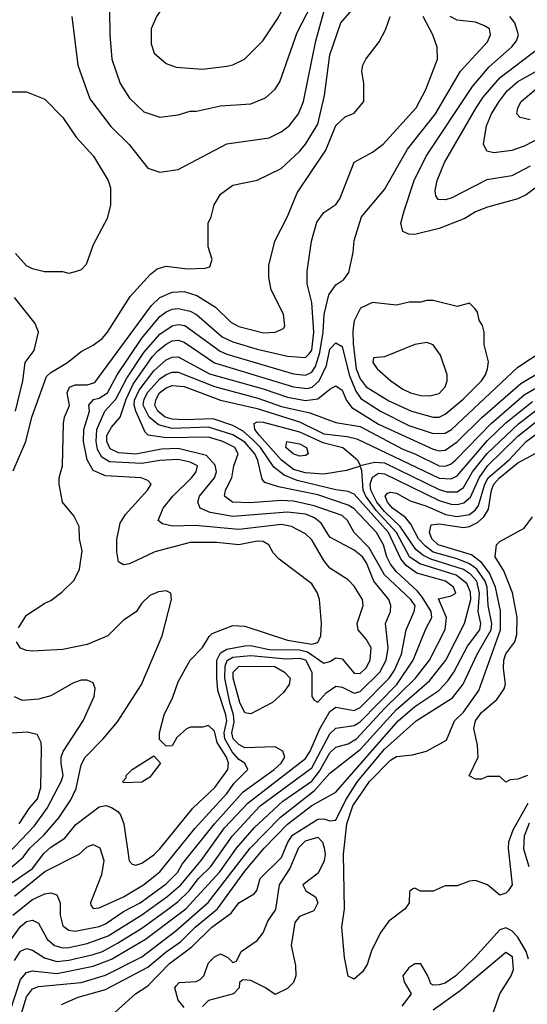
# Model space of a CAD drawing. Header units: inches. Extents: x 1793389 to 1900389, y 320802 to 470796.
# Tile 737 of 752: x 1865187 to 1866861, y 450656 to 453900. Entities that reach past the tile are written whole.
import ezdxf

# ---------------------------------------------------------------- set-up
doc = ezdxf.new("R2010")
doc.units = ezdxf.units.IN
doc.header["$MEASUREMENT"] = 0
doc.layers.add('B8465', color=7, linetype='Continuous')

msp = doc.modelspace()

# ---------------------------------------------------------------- linework, layer by layer
at = {"layer": 'B8465', "color": 2}
for points, elevation in [([(1866070, 454185.2), (1866030, 454179.3), (1865976, 454150), (1865902.8, 454097.2), (1865718, 453990), (1865659.8, 453940.2), (1865638.8, 453910), (1865621, 453870), (1865620.7, 453820.7), (1865631.3, 453790), (1865670, 453756), (1865703.5, 453743.5), (1865790, 453737.3), (1865870, 453746.8), (1865890, 453750.8), (1865928.7, 453770), (1865989.2, 453830), (1866037.7, 453902.3), (1866092.9, 454007.1), (1866111.8, 454050), (1866116.2, 454070), (1866114, 454090), (1866090, 454168.7)], 338), ([(1866550, 452975.3), (1866530, 452975.3), (1866510, 452969), (1866471.1, 452968.9), (1866430, 452959), (1866350, 452968.7), (1866310.7, 452949.3), (1866290, 452908), (1866285.5, 452874.5), (1866286.8, 452833.2), (1866297.1, 452750), (1866310, 452716.5), (1866330, 452690.3), (1866404.7, 452644.7), (1866478.8, 452610), (1866550, 452590.3), (1866570, 452590.4), (1866590, 452600.3), (1866649.6, 452650), (1866709.6, 452710), (1866722.9, 452730), (1866729.5, 452750), (1866732.5, 452772.5), (1866719, 452830), (1866719, 452870), (1866712.9, 452892.9), (1866702, 452910), (1866696.4, 452936.4), (1866688.4, 452948.4), (1866670, 452966), (1866630, 452955.3)], 314), ([(1866530, 452836), (1866490.6, 452829.4), (1866390, 452789), (1866354, 452786), (1866352, 452770), (1866366, 452750), (1866410.8, 452710), (1866450, 452682.4), (1866476, 452670), (1866510, 452661.3), (1866539.7, 452660.3), (1866570, 452668.2), (1866589.6, 452690.4), (1866597, 452710), (1866597, 452730), (1866575.1, 452795.1), (1866550, 452829)], 318), ([(1866110, 452461.6), (1866089.5, 452470), (1866065.1, 452490), (1866068, 452510), (1866110, 452502.4), (1866133, 452490), (1866138.8, 452470), (1866130, 452464.5)], 290), ([(1865950, 451612.7), (1865930, 451616), (1865912.8, 451650), (1865891, 451730), (1865891.2, 451750), (1865910, 451768.8), (1866026, 451770), (1866060.7, 451750), (1866078.8, 451730), (1866076, 451710), (1866057.1, 451682.9), (1866021, 451650), (1865970, 451623.7)], 306), ([(1865530, 451386), (1865528, 451390), (1865538, 451402), (1865538, 451410), (1865558, 451430), (1865630, 451474), (1865652, 451450), (1865616, 451404), (1865590, 451388)], 318)]:
    msp.add_lwpolyline(points, close=True, dxfattribs=dict(at, elevation=elevation))
for points, elevation in [([(1865359.1, 453910), (1865379.1, 453750), (1865418.8, 453638.8), (1865488.5, 453548.5), (1865548.3, 453488.3), (1865610, 453411), (1865650, 453398), (1865710, 453406), (1865870, 453490.7), (1866010, 453510.7), (1866049, 453530), (1866076, 453550), (1866107, 453590), (1866122.9, 453630), (1866163.5, 453830), (1866202, 453970)], 330), ([(1865166, 452414), (1865207.3, 452510), (1865227.8, 452590), (1865275.6, 452724.4), (1865290, 452738), (1865345.2, 452770), (1865390, 452806.8), (1865430, 452827.3), (1865459, 452850), (1865477.2, 452870), (1865551.9, 452988.1), (1865618.4, 453061.6), (1865641.2, 453078.8), (1865670, 453087.7), (1865741.2, 453078.8), (1865799, 453081), (1865814.6, 453085.4), (1865822, 453110), (1865808.9, 453151.1), (1865809.2, 453230), (1865819, 453250), (1865829, 453290), (1865850, 453324.7), (1865890, 453354.8), (1865970, 453370.8), (1866049, 453410), (1866110, 453465.5), (1866129.6, 453490), (1866170, 453556), (1866192.4, 453650), (1866210, 453784.7), (1866246.6, 453890), (1866299.3, 453950)], 326), ([(1865484, 453930), (1865484.9, 453850), (1865490.7, 453770), (1865518.8, 453690), (1865550, 453641), (1865596.8, 453596.8), (1865650, 453578.8), (1865710, 453586), (1865750, 453598.8), (1865770, 453598.8), (1865850, 453616.3), (1865950, 453622.8), (1865997.5, 453642.5), (1866030, 453671), (1866044.8, 453695.2), (1866102, 453858), (1866150, 453950.8)], 334), ([(1865162.5, 451057.5), (1865230, 451103.2), (1865267.6, 451152.4), (1865290, 451173.4), (1865336.8, 451203.2), (1865372.1, 451247.9), (1865450, 451306), (1865471.3, 451311.3), (1865490, 451304.7), (1865511.1, 451291.1), (1865519.8, 451279.8), (1865530.7, 451250.7), (1865548.3, 451128.3), (1865558, 451118), (1865570, 451114), (1865590, 451120.5), (1865630, 451148.2), (1865650, 451168.4), (1865757.8, 451302.2), (1865831.2, 451370), (1865874, 451430), (1865875.3, 451450), (1865868.7, 451470), (1865838.9, 451518.9), (1865830, 451555.3), (1865810, 451574), (1865790, 451569), (1865751.1, 451568.9), (1865736.9, 451563.1), (1865705.4, 451534.6), (1865690, 451508), (1865670, 451506), (1865648, 451528), (1865648.7, 451550), (1865664, 451610), (1865692.5, 451667.5), (1865710, 451718), (1865749.3, 451790), (1865790, 451831), (1865812, 451868), (1865822.5, 451877.5), (1865890, 451904), (1865930, 451902), (1866070, 451855.6), (1866150, 451842.8), (1866170, 451848.4), (1866179.7, 451870), (1866182.9, 451910), (1866175.6, 451990), (1866169.5, 452010), (1866150, 452041.2), (1866042.5, 452122.5), (1866023.3, 452143.3), (1866009.3, 452170), (1865990, 452180.5), (1865970, 452182), (1865910, 452169.7), (1865837, 452177), (1865750, 452177.4), (1865633.5, 452146.5), (1865550, 452106.6), (1865530, 452104), (1865513.6, 452113.6), (1865507.2, 452147.2), (1865507.5, 452187.5), (1865518.7, 452241.3), (1865536, 452270), (1865609, 452350), (1865621.2, 452370), (1865610, 452381.2), (1865588, 452390), (1865470, 452396.9), (1865430, 452415.1), (1865409.8, 452449.7), (1865398, 452510), (1865399.1, 452550), (1865417.3, 452610), (1865415.1, 452630), (1865431.1, 452648.9), (1865450, 452652.6), (1865476.8, 452670), (1865508.7, 452730), (1865590, 452850.3), (1865650, 452921.7), (1865670, 452937.4), (1865690, 452946), (1865710, 452948.9), (1865750, 452939.5), (1865770, 452928.7), (1865855.5, 452855.5), (1865890, 452838.5), (1865970, 452814), (1866070, 452791.7), (1866130, 452787), (1866141.4, 452798.6), (1866150, 452810.7), (1866157, 452870), (1866150, 452968), (1866135.1, 453030), (1866135.1, 453070), (1866149.5, 453170), (1866167.5, 453232.5), (1866190, 453264.7), (1866230, 453291), (1866242.7, 453310), (1866290, 453430.7), (1866350, 453464), (1866385.2, 453490), (1866494.5, 453610), (1866526.6, 453670), (1866565.2, 453770), (1866564, 453810), (1866549.3, 453850), (1866517, 453910)], 318), ([(1865170, 451011.7), (1865270, 451093.1), (1865383.7, 451150), (1865410, 451174.9), (1865430, 451182), (1865451.9, 451171.9), (1865464.4, 451130), (1865457.4, 451082.6), (1865420.7, 450990), (1865422.5, 450982.5), (1865430, 450971.3), (1865450, 450974), (1865530, 451010.3), (1865595.6, 451050), (1865650, 451092.2), (1865765.1, 451234.9), (1865869.8, 451350), (1865895, 451385), (1865939.5, 451430), (1865929.6, 451450), (1865910, 451462.2), (1865887.4, 451487.4), (1865863.4, 451530), (1865861.5, 451550), (1865869.8, 451590), (1865867.3, 451610), (1865841.2, 451690), (1865837.3, 451730), (1865837, 451790), (1865850, 451814), (1865870, 451825.8), (1865930, 451837.2), (1865950, 451837.5), (1866010, 451824.8), (1866110, 451824.1), (1866136.8, 451816.8), (1866190, 451779.5), (1866210, 451784.9), (1866230, 451797.3), (1866250, 451794), (1866290, 451746.4), (1866310, 451745.3), (1866330, 451764.4), (1866343, 451790), (1866345.6, 451830), (1866330, 451859.3), (1866303.7, 451890), (1866299.5, 451910), (1866319.3, 451970), (1866318, 451990), (1866290, 452033.2), (1866270, 452054), (1866210, 452092.3), (1866190, 452118), (1866150, 452186.6), (1866130, 452206), (1866084, 452230), (1866050, 452236.8), (1865910, 452220.4), (1865766.3, 452233.7), (1865691.6, 452231.6), (1865658.6, 452238.6), (1865644, 452250), (1865660.7, 452290), (1865692, 452330), (1865754, 452390), (1865769.5, 452410), (1865774, 452430), (1865750, 452442), (1865710, 452450.8), (1865650, 452447.4), (1865590, 452437.7), (1865483.5, 452443.5), (1865458.7, 452458.7), (1865444.2, 452484.2), (1865439.4, 452510), (1865442.2, 452550), (1865468.4, 452610), (1865504.8, 452650), (1865540.8, 452719.2), (1865596.2, 452803.8), (1865650, 452863.6), (1865690, 452891.6), (1865710, 452895.6), (1865731.9, 452891.9), (1865848, 452808), (1865870, 452797.6), (1866090, 452732.9), (1866130, 452729.1), (1866150, 452738.3), (1866163.1, 452756.9), (1866177, 452803), (1866187.6, 452870), (1866190.9, 452929.1), (1866206.1, 452993.9), (1866230, 453026.8), (1866256.5, 453043.5), (1866272.9, 453067.1), (1866287.2, 453132.8), (1866290, 453172), (1866314, 453250), (1866390, 453341), (1866466.4, 453473.6), (1866558, 453590), (1866640.7, 453730), (1866730, 453827.3), (1866739.5, 453850), (1866736, 453870), (1866720.1, 453880.1), (1866690, 453891.5), (1866630, 453898.7), (1866606.6, 453910)], 314), ([(1865183.2, 451896.8), (1865210, 451938), (1865270, 451978), (1865290, 451986), (1865326.3, 452013.7), (1865366.8, 452053.2), (1865385.2, 452090), (1865393.2, 452150), (1865385.2, 452190), (1865384, 452230), (1865365.6, 452265.6), (1865328.7, 452310), (1865317.2, 452370), (1865317.2, 452390), (1865329, 452430), (1865332, 452570), (1865335.1, 452590), (1865351.4, 452628.6), (1865344.2, 452670), (1865351.3, 452688.7), (1865370, 452696.9), (1865410, 452696.5), (1865435.5, 452704.5), (1865622, 452958), (1865650, 452984.2), (1865690, 453001.7), (1865730, 453004.6), (1865771.4, 452991.4), (1865832.8, 452952.8), (1865883.4, 452903.4), (1865910, 452888.8), (1865991.6, 452868.4), (1866029.4, 452870.6), (1866057.2, 452882.8), (1866062, 452890), (1866057.2, 452930), (1866016, 453010), (1866009.3, 453050), (1866009.2, 453090), (1866029, 453170), (1866070, 453251.3), (1866102, 453330), (1866196.2, 453470), (1866230, 453551.3), (1866260.2, 453579.8), (1866290, 453592), (1866322, 453630), (1866322, 453690), (1866315.3, 453730), (1866319, 453750), (1866329, 453770), (1866372.5, 453827.5), (1866392.9, 453867.1), (1866409.2, 453910)], 322), ([(1866950, 453391.8), (1866857.3, 453322.7), (1866830, 453309.2), (1866730, 453282.7), (1866690, 453266.6), (1866654.6, 453245.4), (1866570, 453211.8), (1866490, 453192.7), (1866470, 453193.2), (1866450, 453202), (1866443.7, 453230), (1866454.5, 453270), (1866487.8, 453370), (1866527.8, 453450), (1866680, 453680), (1866735.5, 453744.5), (1866810, 453810.5), (1866825.6, 453830), (1866831.5, 453850), (1866819.7, 453890), (1866803.6, 453910)], 310), ([(1866870, 453416.9), (1866810, 453386), (1866727.5, 453372.5), (1866610, 453312.3), (1866590, 453306.6), (1866567.3, 453307.3), (1866559.3, 453319.3), (1866557.2, 453337.2), (1866563.6, 453370), (1866587.8, 453430), (1866692.8, 453610), (1866715.4, 453644.6), (1866771.5, 453710), (1866895.8, 453804.2)], 306), ([(1866910, 453514), (1866850, 453483.6), (1866809.4, 453469.4), (1866750, 453460.9), (1866727, 453467), (1866716, 453490), (1866726, 453550), (1866743, 453590), (1866768.2, 453630), (1866794.9, 453665.1), (1866830, 453696.5), (1866928.8, 453751.2)], 302), ([(1866870, 453569.6), (1866837.2, 453577.2), (1866826, 453590), (1866829.5, 453610), (1866840.9, 453630), (1866890, 453672)], 298), ([(1865150, 453662), (1865210, 453662), (1865270, 453638), (1865330, 453578), (1865373.2, 453513.2), (1865430.7, 453450), (1865478.8, 453370), (1865486.4, 453346.4), (1865486.8, 453290), (1865475.5, 453244.5), (1865430, 453158), (1865407.1, 453092.9), (1865390, 453075.3), (1865370, 453068.7), (1865350, 453064), (1865330, 453069), (1865269.3, 453069.3), (1865230, 453079), (1865210, 453089.2), (1865173.2, 453130)], 326), ([(1865173.7, 452610), (1865198.3, 452710), (1865206, 452770), (1865235.1, 452810), (1865249, 452870), (1865238.6, 452898.6), (1865170, 452985.2)], 330), ([(1865164.4, 450950), (1865230, 451001.1), (1865270, 451019.3), (1865290, 451022.8), (1865310, 451016), (1865320.7, 450990), (1865320.4, 450950), (1865330, 450914.8), (1865350, 450900.4), (1865370, 450896.5), (1865450, 450912.6), (1865470, 450920.8), (1865530, 450962), (1865584.2, 450990), (1865670, 451052.7), (1865707.4, 451090), (1865722.8, 451117.2), (1865829.2, 451250.7), (1865923.8, 451356.2), (1866026.3, 451430), (1866049.6, 451450), (1866061.6, 451470), (1866054.5, 451490), (1866030, 451504.2), (1865930, 451500.5), (1865910, 451511.5), (1865891.5, 451530), (1865887.3, 451550), (1865894.8, 451585.2), (1865892.7, 451610), (1865879.9, 451650), (1865864.2, 451730), (1865864.3, 451770), (1865871.3, 451788.7), (1865890, 451799.4), (1865950, 451805.5), (1866066, 451794), (1866110, 451796.6), (1866130, 451791), (1866150.2, 451750), (1866150.5, 451670.5), (1866158, 451658), (1866170, 451650.8), (1866197.8, 451682.2), (1866230, 451704.4), (1866250, 451701.3), (1866290, 451681.1), (1866310, 451686), (1866374.5, 451750), (1866395.3, 451790), (1866402.3, 451830), (1866393.6, 451910), (1866409.6, 451950), (1866411.5, 451970), (1866404.2, 451990), (1866355.1, 452050), (1866330.8, 452110), (1866317.7, 452130), (1866290, 452152.4), (1866210, 452195.1), (1866180.8, 452240.8), (1866159, 452259), (1866130, 452270.7), (1866070, 452277.8), (1865890, 452263.5), (1865815.8, 452275.8), (1865782.7, 452290), (1865774.5, 452310), (1865780.5, 452330), (1865829.7, 452390), (1865836.4, 452410), (1865832.3, 452432.3), (1865803.6, 452463.6), (1865710, 452487.4), (1865655.2, 452484.8), (1865570, 452468.4), (1865513, 452473), (1865486.1, 452486.1), (1865475.1, 452510), (1865475.1, 452530), (1865490, 452557), (1865518.7, 452590), (1865538, 452650), (1865561.3, 452698.7), (1865624.8, 452790), (1865643.5, 452810), (1865670, 452831.4), (1865690, 452841.5), (1865710, 452843.6), (1865730, 452837.4), (1865830, 452769.2), (1866090, 452690.2), (1866135.2, 452684.8), (1866151.3, 452688.7), (1866175.1, 452710), (1866198.9, 452761.1), (1866210, 452814), (1866230, 452834.8), (1866250, 452822.8), (1866273.9, 452730), (1866296.1, 452676.1), (1866311.8, 452651.8), (1866377.1, 452610), (1866470, 452563.2), (1866550, 452536.5), (1866590, 452537.4), (1866611.3, 452550), (1866830, 452754.9), (1866913.2, 452810)], 310), ([(1865138.7, 450841.3), (1865190, 450912.2), (1865210, 450928.4), (1865230, 450932.7), (1865250, 450922.8), (1865278.4, 450870), (1865302, 450850), (1865330, 450841.7), (1865350, 450843.2), (1865410, 450856.1), (1865479, 450881), (1865590, 450950.2), (1865672.6, 451010), (1865718.2, 451050), (1865786, 451130), (1865863.1, 451236.9), (1865940.2, 451319.8), (1866130, 451465.7), (1866145.1, 451490), (1866176.6, 451563.4), (1866210, 451620.3), (1866230, 451635.3), (1866290, 451623.6), (1866310, 451633.8), (1866405.1, 451730), (1866423.1, 451756.9), (1866446.2, 451810), (1866461.3, 451890), (1866487.6, 451950), (1866491, 451969), (1866477.4, 451990), (1866390.5, 452070.5), (1866339.3, 452159.3), (1866289.7, 452210), (1866267.8, 452250), (1866250, 452266.3), (1866158.7, 452298.7), (1866090, 452313.6), (1866050, 452315.5), (1865947.7, 452307.7), (1865889.2, 452310), (1865862.9, 452330), (1865866, 452350), (1865886.9, 452390), (1865893.6, 452430), (1865907.3, 452470), (1865896.9, 452490), (1865857.2, 452510), (1865810, 452524), (1865670, 452522), (1865611.2, 452531.2), (1865601.3, 452541.3), (1865569.9, 452609.9), (1865564.7, 452630), (1865566, 452646), (1865581.1, 452678.9), (1865630, 452742.8), (1865670, 452779), (1865690, 452787.8), (1865710, 452788.9), (1865813.3, 452733.3), (1865990, 452683.8), (1866070, 452656.2), (1866130, 452645.6), (1866170, 452650.3), (1866210, 452683), (1866230, 452693.4), (1866250, 452678.8), (1866264.8, 452644.8), (1866282.5, 452622.5), (1866370, 452567.1), (1866550, 452485.3), (1866570, 452479.6), (1866590, 452481.7), (1866630, 452508.9), (1866710.5, 452589.5), (1866839.1, 452700.9), (1866970, 452779.6)], 306), ([(1865170, 450800.5), (1865190, 450830.5), (1865210, 450839.3), (1865230, 450834.4), (1865269.2, 450809.2), (1865310, 450797.2), (1865350, 450801.1), (1865430, 450819.7), (1865460.7, 450830), (1865510, 450857.2), (1865590, 450907.1), (1865670, 450964.7), (1865710, 450994.7), (1865746.2, 451030), (1865776.4, 451070), (1865817.2, 451110), (1865887.4, 451210), (1865980.4, 451310), (1866150, 451434.7), (1866210, 451547), (1866230, 451565.3), (1866290, 451574), (1866310, 451586.9), (1866430.8, 451710), (1866485.1, 451790), (1866526.5, 451893.5), (1866546.3, 451930), (1866543.9, 451950), (1866515.8, 451995.8), (1866497.9, 452017.9), (1866430, 452080.4), (1866410, 452106), (1866397.7, 452130), (1866386.6, 452170), (1866364, 452210), (1866290, 452288.5), (1866270, 452300.3), (1866170, 452335), (1866041.1, 452361.1), (1865995.1, 452375.1), (1865986.3, 452386.3), (1865972.7, 452447.3), (1865962.8, 452470), (1865930, 452507.9), (1865890, 452532.7), (1865810, 452557.4), (1865690, 452553.4), (1865644.9, 452564.9), (1865614.8, 452590), (1865594.6, 452630), (1865597.3, 452650), (1865610, 452672.3), (1865650, 452716.9), (1865670, 452731.4), (1865690, 452739.1), (1865710, 452738.5), (1865830, 452691.8), (1865972.8, 452652.8), (1866050, 452626), (1866144.1, 452604.1), (1866230, 452572.4), (1866310, 452559.7), (1866450, 452484.9), (1866490.5, 452470), (1866570, 452430.2), (1866590.7, 452429.3), (1866610, 452436.9), (1866625.1, 452450), (1866741.5, 452570), (1866850, 452663.6), (1866950, 452722.2)], 302), ([(1865155.3, 450630), (1865190, 450738), (1865210, 450761.1), (1865230, 450766), (1865310, 450757.8), (1865430, 450781.2), (1865490, 450804.2), (1865602.4, 450870), (1865734.8, 450970), (1865847.3, 451092.7), (1865902.7, 451170), (1865961.7, 451238.3), (1866055, 451325), (1866150, 451391.3), (1866175.7, 451424.3), (1866210, 451484.2), (1866230, 451502.6), (1866270, 451514.3), (1866298.3, 451530), (1866389.8, 451630), (1866492.4, 451730), (1866538.3, 451790), (1866590, 451891), (1866594.8, 451930), (1866568.1, 451991.9), (1866610, 452001.6), (1866625.2, 452010), (1866617.6, 452030), (1866591.6, 452050), (1866496.5, 452076.5), (1866461.6, 452101.6), (1866444, 452124), (1866402.9, 452210), (1866290, 452336.9), (1866270, 452345.7), (1866230, 452350.9), (1866102, 452382), (1866058.8, 452398.8), (1866025.7, 452425.7), (1865981.8, 452490), (1865956, 452516), (1865924.3, 452544.3), (1865890, 452563.2), (1865825.4, 452585.4), (1865730, 452581.8), (1865690, 452584), (1865667.3, 452590), (1865643.1, 452610), (1865632.8, 452630), (1865637.3, 452650), (1865648.7, 452670), (1865670, 452687.4), (1865690, 452694.7), (1865730, 452691.2), (1865850, 452646), (1865970, 452618.4), (1866110, 452575), (1866190, 452535.6), (1866266.8, 452526.8), (1866298.5, 452518.5), (1866570, 452389.2), (1866610, 452386.7), (1866630, 452397.4), (1866730, 452513.6), (1866790, 452572.2), (1866877.9, 452642.1)], 298), ([(1865189, 450611), (1865210, 450680.5), (1865230, 450706.7), (1865250, 450714), (1865390, 450728.1), (1865470, 450751.4), (1865590, 450812.7), (1865702.4, 450897.6), (1865808.5, 450991.5), (1865947.6, 451170), (1866047.5, 451272.5), (1866159.8, 451360.2), (1866210, 451417.6), (1866310, 451495.5), (1866430, 451627.1), (1866538.6, 451721.4), (1866592.3, 451790), (1866654, 451910), (1866674.3, 451990), (1866673.7, 452013.7), (1866662, 452042), (1866626.3, 452070), (1866507.1, 452107.1), (1866472.8, 452130), (1866429.2, 452210), (1866362.4, 452282.4), (1866328.5, 452330), (1866319.6, 452350), (1866314.9, 452414.9), (1866310, 452428.7), (1866265.1, 452414.9), (1866190, 452402.6), (1866130, 452406.5), (1866090, 452418.2), (1866050, 452448.5), (1865977.6, 452530), (1865962.3, 452550), (1865960.9, 452570), (1865970, 452574.6), (1865990, 452574.2), (1866110, 452541.7), (1866186.4, 452506.4), (1866253, 452490), (1866300.7, 452450), (1866310, 452431.3), (1866357.6, 452442.4), (1866390, 452440.2), (1866570, 452352), (1866595.1, 452344.9), (1866630, 452344.7), (1866650, 452358.7), (1866680.7, 452410), (1866728.9, 452471.1), (1866832, 452568), (1866890, 452613.8)], 294), ([(1865324.9, 450655.1), (1865380.3, 450679.7), (1865470, 450704.4), (1865610, 450777.7), (1865670, 450829.1), (1865717.9, 450862.1), (1865766, 450910), (1865839.1, 450970), (1865930, 451094.6), (1865993.5, 451170), (1866070, 451249.1), (1866150, 451311.3), (1866230, 451354.4), (1866435.6, 451590), (1866490, 451637.2), (1866569.6, 451690), (1866598.8, 451721.2), (1866619.1, 451750), (1866664.2, 451835.8), (1866704, 451890), (1866707.3, 451910), (1866698.6, 451950), (1866703.7, 452010), (1866694.3, 452050), (1866673.6, 452073.6), (1866650, 452088.4), (1866542.8, 452122.8), (1866516.1, 452136.1), (1866493.9, 452153.9), (1866442.2, 452230), (1866390, 452279.5), (1866365.2, 452310), (1866344.9, 452350), (1866342.8, 452370), (1866350, 452392.8), (1866370, 452406.4), (1866390, 452403.2), (1866570, 452315.6), (1866610, 452304.2), (1866630, 452302.8), (1866652.1, 452307.9), (1866673.2, 452326.8), (1866702.2, 452390), (1866730, 452430.2), (1866830, 452528.2), (1866908.4, 452590)], 290), ([(1865490, 450618.8), (1865569.3, 450690), (1865610, 450717.1), (1865681.3, 450790), (1865754.5, 450845.5), (1865821.3, 450910), (1865884.2, 450955.8), (1865910, 450990.5), (1865960.1, 451019.9), (1865969.6, 451030.4), (1865980.7, 451070), (1866050, 451139.1), (1866071, 451190), (1866086.9, 451213.1), (1866170, 451266), (1866190, 451267), (1866210, 451260.4), (1866230, 451263), (1866262.5, 451330), (1866301.1, 451390), (1866390, 451496.1), (1866494, 451590), (1866614.6, 451665.4), (1866649.8, 451710.2), (1866695.6, 451810), (1866741.7, 451890), (1866743.7, 451910), (1866731.6, 451970), (1866728.5, 452030), (1866722.1, 452050), (1866694.8, 452090), (1866670, 452107), (1866630, 452123.6), (1866550, 452146), (1866525.2, 452165.2), (1866502.4, 452190), (1866477.3, 452237.3), (1866459.8, 452259.8), (1866416.9, 452290), (1866399.7, 452310), (1866392.3, 452330), (1866400.1, 452339.9), (1866410, 452343.8), (1866430, 452340.3), (1866474.3, 452314.3), (1866530, 452296.9), (1866590.7, 452270), (1866630, 452262.9), (1866670, 452270.2), (1866690, 452285.3), (1866700.2, 452299.8), (1866720.9, 452370), (1866732.3, 452390), (1866801.4, 452450), (1866856.9, 452510), (1866950, 452579.7)], 286), ([(1866862.8, 451317.2), (1866812.6, 451230), (1866799, 451190), (1866797.4, 451170), (1866810.7, 451050), (1866798, 451030), (1866790, 451022), (1866770, 451015.3), (1866730, 451049), (1866690, 451064), (1866670, 451062), (1866630, 451046), (1866590, 451046), (1866550, 451029), (1866508.7, 451028.7), (1866490, 451038), (1866483.6, 451036.4), (1866472.7, 451027.3), (1866471.3, 450990), (1866458, 450970), (1866404.7, 450930), (1866376, 450890), (1866347.5, 450832.5), (1866332.8, 450787.2), (1866317.5, 450762.5), (1866290, 450739), (1866270, 450749), (1866258.4, 450810), (1866249.6, 450910), (1866258.4, 450970), (1866255.1, 451150), (1866266.2, 451250), (1866285.7, 451310), (1866340.4, 451390), (1866410, 451460.3), (1866430, 451472), (1866482.5, 451477.5), (1866528, 451490), (1866594.2, 451525.8), (1866620.9, 451590), (1866650, 451618.4), (1866701.3, 451690), (1866772.8, 451890), (1866772.4, 451952.4), (1866755.7, 452030), (1866736, 452076), (1866710.5, 452110.5), (1866677.2, 452137.2), (1866566.6, 452170), (1866546, 452190), (1866538.7, 452210), (1866544.2, 452235.8), (1866570, 452239), (1866650, 452226.5), (1866670, 452230.2), (1866696.3, 452243.7), (1866717.6, 452262.4), (1866732.9, 452287.1), (1866742.9, 452350), (1866750.8, 452370), (1866768.8, 452390), (1866830, 452440.2), (1866888.5, 452471.5)], 282), ([(1866861, 451410), (1866830, 451397.2), (1866804.7, 451395.3), (1866790, 451388), (1866770, 451406), (1866730, 451406), (1866710, 451398), (1866690, 451398), (1866668.9, 451408.9), (1866699, 451470), (1866697.2, 451510), (1866685.1, 451565.1), (1866689.6, 451590), (1866710, 451617.1), (1866760.1, 451659.9), (1866784.7, 451695.3), (1866789.1, 451710.9), (1866782.3, 451762.3), (1866784, 451790), (1866790, 451810.5), (1866819.5, 451850), (1866825.8, 451874.2), (1866827.6, 451930), (1866812, 452012), (1866783.7, 452083.7), (1866755.3, 452130), (1866759, 452170), (1866770, 452181), (1866850, 452224.7), (1866878, 452262)], 278), ([(1865130, 451081.7), (1865199, 451141), (1865220.5, 451170), (1865267.4, 451212.6), (1865316.3, 451270), (1865355.6, 451330), (1865373.6, 451366.4), (1865390, 451444.7), (1865403.7, 451470), (1865462.7, 451530), (1865510, 451586.8), (1865589.3, 451710), (1865657.2, 451870), (1865688, 451990), (1865686, 452010), (1865670, 452018), (1865645.4, 452014.6), (1865616.9, 452003.1), (1865590, 451978), (1865571.1, 451948.9), (1865530, 451922), (1865478, 451870), (1865410, 451840.9), (1865330, 451825.1), (1865230, 451819.3), (1865210, 451821.2), (1865190, 451829.3), (1865177.2, 451850)], 322), ([(1865150, 451153.1), (1865236.6, 451243.4), (1865278.1, 451301.8), (1865324.2, 451390), (1865331.1, 451410), (1865324.7, 451450), (1865324.7, 451470), (1865331, 451489), (1865397, 451590), (1865433.2, 451670), (1865436.5, 451696.5), (1865430, 451715.3), (1865410, 451724), (1865390, 451724), (1865364.9, 451715.1), (1865290, 451672.7), (1865250, 451660.9), (1865196.5, 451656.5), (1865170, 451668.7)], 326), ([(1865186.3, 451250), (1865218.9, 451301.1), (1865246.7, 451333.3), (1865257.3, 451370), (1865259.4, 451499.4), (1865258, 451518), (1865245.2, 451545.2), (1865212.3, 451552.3), (1865127.2, 451547.2)], 330), ([(1866867.5, 451252.5), (1866850.2, 451210), (1866848.2, 451168.2), (1866865.7, 451110)], 286), ([(1865730, 450645.2), (1865709.6, 450669.6), (1865699.3, 450710), (1865702.9, 450717.1), (1865712.7, 450727.3), (1865769.3, 450730.7), (1865782, 450738), (1865794, 450750), (1865810, 450792), (1865830, 450812), (1865850, 450822), (1865874, 450810), (1865890, 450794), (1865902, 450798), (1865918, 450830), (1865970, 450866), (1865990, 450891.3), (1866006, 450930), (1866031.5, 450968.5), (1866044.2, 451050), (1866077.8, 451102.2), (1866107.9, 451172.1), (1866130, 451194.7), (1866170, 451206.7), (1866185.3, 451190), (1866191.4, 451171.4), (1866194.9, 451150), (1866191.5, 451128.5), (1866171.7, 451088.3), (1866120.5, 451050), (1866131, 451030), (1866162.8, 451010), (1866170.6, 450990), (1866156.7, 450963.3), (1866110, 450945.1), (1866094.4, 450925.6), (1866082.4, 450850), (1866096.8, 450783.2), (1866097.3, 450750), (1866090, 450728), (1866070, 450708), (1866030, 450688), (1865998, 450710), (1865950, 450734), (1865923.6, 450736.4), (1865912, 450728), (1865911.3, 450710), (1865892, 450690), (1865810, 450668.7), (1865790, 450648.7)], 282), ([(1866864.9, 450804.9), (1866857.3, 450830), (1866830, 450877.6), (1866810, 450897.6), (1866790, 450907.6), (1866770, 450900.7), (1866688.2, 450810), (1866624.9, 450750), (1866590, 450725.6), (1866570, 450719.5), (1866550, 450719), (1866543.2, 450723.2), (1866533.2, 450750), (1866510, 450789), (1866490, 450789.2), (1866470, 450776), (1866450.7, 450750), (1866454.8, 450730), (1866478, 450690), (1866447.7, 450650)], 286), ([(1866749.7, 450630), (1866769.8, 450690.2), (1866807.8, 450750), (1866815.1, 450770), (1866811.8, 450811.8), (1866790, 450827), (1866639.4, 450700.6), (1866550, 450636.9)], 290)]:
    msp.add_lwpolyline(points, dxfattribs=dict(at, elevation=elevation))

doc.saveas('drawing.dxf')
